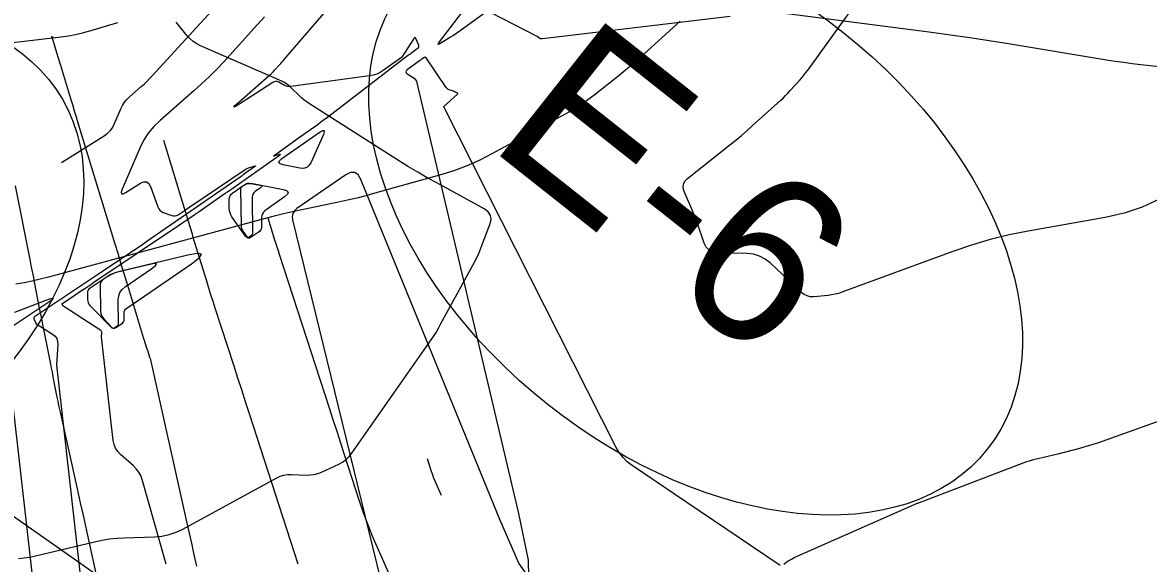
# Model space of a CAD drawing. Extents: x 1005228 to 1008882, y 1883389 to 1885754.
# Drawn here: x 1008077.87 to 1008119.34, y 1884530.66 to 1884550.58 of the extents above; entities that cross this region are included whole.
import ezdxf

# ---------------------------------------------------------------- set-up
doc = ezdxf.new("R2010")
doc.units = 0
for name, color, linetype in [('ATDIMS', 7, 'Continuous'), ('C-ANNO-NOTE', 7, 'Continuous'), ('R_Erosion', 7, 'Continuous'), ('S_BRIDGE', 7, 'Continuous'), ('TSOBSTACLE', 7, 'Continuous')]:
    doc.layers.add(name, color=color, linetype=linetype)

msp = doc.modelspace()

# ---------------------------------------------------------------- linework, layer by layer
at = {"layer": 'ATDIMS'}
msp.add_lwpolyline([(1008078.996, 1884550.038), (1008078.956, 1884550.06), (1008078.951, 1884550.062), (1008078.947, 1884550.061), (1008078.946, 1884550.058), (1008078.947, 1884550.052), (1008079.159, 1884549.359), (1008079.195, 1884549.241), (1008079.231, 1884549.123), (1008079.267, 1884549.006), (1008079.303, 1884548.888), (1008079.64, 1884547.782), (1008079.708, 1884547.559), (1008079.776, 1884547.335), (1008079.845, 1884547.112), (1008079.913, 1884546.888), (1008081.272, 1884542.433), (1008081.379, 1884542.081), (1008081.486, 1884541.73), (1008081.593, 1884541.378), (1008081.7, 1884541.026), (1008082.332, 1884538.947), (1008082.351, 1884538.883), (1008082.37, 1884538.82), (1008082.375, 1884538.804), (1008082.38, 1884538.788), (1008082.385, 1884538.772), (1008082.39, 1884538.756), (1008082.444, 1884538.593), (1008082.462, 1884538.537), (1008082.471, 1884538.509), (1008082.552, 1884538.256), (1008082.568, 1884538.205), (1008082.583, 1884538.153), (1008082.597, 1884538.101), (1008082.609, 1884538.048), (1008083.904, 1884532.246), (1008083.998, 1884531.824), (1008084.092, 1884531.401), (1008084.185, 1884530.978), (1008084.279, 1884530.555)], dxfattribs=at)
at = {"layer": 'C-ANNO-NOTE'}
for points in [[(1008119.746, 1884544.08), (1008119.105, 1884543.785), (1008118.437, 1884543.558), (1008117.741, 1884543.399), (1008114.907, 1884542.897), (1008114.203, 1884542.756), (1008113.507, 1884542.584), (1008112.819, 1884542.382), (1008112.139, 1884542.15), (1008108.048, 1884540.647), (1008107.923, 1884540.605), (1008107.797, 1884540.572), (1008107.668, 1884540.548), (1008107.537, 1884540.531), (1008107.011, 1884540.482), (1008106.884, 1884540.483), (1008106.766, 1884540.509), (1008106.656, 1884540.561), (1008106.556, 1884540.639), (1008105.405, 1884541.724), (1008105.219, 1884541.871), (1008105.017, 1884541.978), (1008104.798, 1884542.044), (1008104.562, 1884542.07), (1008103.47, 1884542.097), (1008103.301, 1884542.123), (1008103.162, 1884542.191), (1008103.054, 1884542.302), (1008102.977, 1884542.456), (1008102.712, 1884543.214), (1008102.66, 1884543.36), (1008102.605, 1884543.504), (1008102.548, 1884543.648), (1008102.488, 1884543.791), (1008102.245, 1884544.361), (1008102.207, 1884544.497), (1008102.214, 1884544.622), (1008102.267, 1884544.736), (1008102.366, 1884544.838), (1008103.926, 1884546.076), (1008104.139, 1884546.248), (1008104.349, 1884546.423), (1008104.556, 1884546.602), (1008104.76, 1884546.783), (1008105.788, 1884547.715), (1008105.881, 1884547.801), (1008105.971, 1884547.889), (1008106.059, 1884547.98), (1008106.145, 1884548.073), (1008106.483, 1884548.449), (1008106.567, 1884548.544), (1008106.647, 1884548.641), (1008106.725, 1884548.741), (1008106.801, 1884548.842), (1008115.24, 1884560.553)], [(1008102.092, 1884550.626), (1008100.633, 1884549.304), (1008100.425, 1884549.119), (1008100.215, 1884548.938), (1008100.002, 1884548.76), (1008099.786, 1884548.586), (1008098.915, 1884547.896), (1008098.694, 1884547.729), (1008098.466, 1884547.571), (1008098.232, 1884547.424), (1008097.992, 1884547.286), (1008095.162, 1884545.742), (1008094.694, 1884545.504), (1008094.215, 1884545.293), (1008093.725, 1884545.11), (1008093.224, 1884544.955), (1008090.849, 1884544.291), (1008090.515, 1884544.201), (1008090.18, 1884544.117), (1008089.844, 1884544.038), (1008089.506, 1884543.965), (1008088.153, 1884543.685), (1008087.815, 1884543.612), (1008087.478, 1884543.535), (1008087.143, 1884543.452), (1008086.809, 1884543.364), (1008078.824, 1884541.205), (1008078.528, 1884541.129), (1008078.23, 1884541.06), (1008077.93, 1884540.998), (1008077.629, 1884540.943)], [(1008077.502, 1884532.423), (1008087.661, 1884525.295)]]:
    msp.add_lwpolyline(points, dxfattribs=at)
at = {"layer": 'R_Erosion'}
for centre, major_axis in [((1008102.66, 1884543.36), (10.743, -8.498)), ((1008067.488, 1884540.888), (11.853, 6.865))]:
    msp.add_ellipse(centre, major_axis=major_axis, ratio=0.638788, dxfattribs=at)
at = {"layer": 'S_BRIDGE'}
msp.add_lwpolyline([(1008075.201, 1884549.574), (1008079.295, 1884550.057), (1008079.561, 1884550.095), (1008079.825, 1884550.143), (1008080.087, 1884550.204), (1008080.346, 1884550.275), (1008081.378, 1884550.585)], dxfattribs=at)
at = {"layer": 'TSOBSTACLE'}
for points in [[(1008079.303, 1884545.43), (1008080.876, 1884546.404), (1008080.995, 1884546.49), (1008081.097, 1884546.591), (1008081.181, 1884546.707), (1008081.249, 1884546.837), (1008081.493, 1884547.404), (1008081.555, 1884547.529), (1008081.63, 1884547.645), (1008081.718, 1884547.752), (1008081.818, 1884547.85), (1008082.245, 1884548.222), (1008082.351, 1884548.316), (1008082.453, 1884548.413), (1008082.553, 1884548.514), (1008082.65, 1884548.617), (1008086.34, 1884552.664)], [(1008083.164, 1884530.625), (1008082.277, 1884533.746), (1008082.225, 1884533.891), (1008082.154, 1884534.025), (1008082.064, 1884534.146), (1008081.956, 1884534.256), (1008081.485, 1884534.671), (1008081.38, 1884534.781), (1008081.299, 1884534.904), (1008081.244, 1884535.041), (1008081.214, 1884535.19), (1008080.783, 1884539.006), (1008080.783, 1884539.009), (1008080.793, 1884539.159), (1008080.792, 1884539.183), (1008080.785, 1884539.203), (1008080.772, 1884539.221), (1008080.754, 1884539.236), (1008079.357, 1884540.144), (1008079.355, 1884540.145), (1008079.332, 1884540.205), (1008079.329, 1884540.214), (1008079.33, 1884540.222), (1008079.334, 1884540.229), (1008079.341, 1884540.235), (1008080.049, 1884540.708), (1008080.163, 1884540.784), (1008080.276, 1884540.86), (1008080.389, 1884540.936), (1008080.503, 1884541.012), (1008083.623, 1884543.109), (1008083.813, 1884543.236), (1008084.001, 1884543.365), (1008084.19, 1884543.494), (1008084.378, 1884543.624), (1008085.341, 1884544.293), (1008085.422, 1884544.349), (1008085.503, 1884544.405), (1008085.584, 1884544.462), (1008085.665, 1884544.519), (1008087.338, 1884545.695), (1008087.363, 1884545.714), (1008087.369, 1884545.725), (1008087.357, 1884545.726), (1008087.327, 1884545.719), (1008087.168, 1884545.671), (1008087.138, 1884545.663), (1008087.126, 1884545.665), (1008087.132, 1884545.676), (1008087.156, 1884545.695), (1008087.894, 1884546.23), (1008087.991, 1884546.3), (1008088.087, 1884546.369), (1008088.184, 1884546.438), (1008088.281, 1884546.507), (1008088.67, 1884546.782), (1008088.767, 1884546.851), (1008088.863, 1884546.922), (1008088.959, 1884546.993), (1008089.054, 1884547.065), (1008092.056, 1884549.363), (1008092.093, 1884549.391), (1008092.131, 1884549.419), (1008092.168, 1884549.447), (1008092.205, 1884549.475), (1008092.46, 1884549.665), (1008092.465, 1884549.67), (1008092.468, 1884549.674), (1008092.469, 1884549.679), (1008092.47, 1884549.685), (1008092.466, 1884549.736), (1008092.465, 1884549.742), (1008092.464, 1884549.747), (1008092.457, 1884549.762), (1008092.456, 1884549.768), (1008092.359, 1884549.992), (1008092.342, 1884550.02), (1008092.323, 1884550.031), (1008092.303, 1884550.023), (1008092.282, 1884549.998), (1008091.843, 1884549.304), (1008091.84, 1884549.3), (1008091.838, 1884549.298), (1008091.835, 1884549.295), (1008091.832, 1884549.293), (1008091.158, 1884548.814), (1008091.041, 1884548.741), (1008090.919, 1884548.684), (1008090.79, 1884548.642), (1008090.655, 1884548.616), (1008087.756, 1884548.226), (1008087.696, 1884548.223), (1008087.637, 1884548.228), (1008087.58, 1884548.243), (1008087.525, 1884548.268), (1008087.306, 1884548.383), (1008087.252, 1884548.404), (1008087.198, 1884548.41), (1008087.146, 1884548.4), (1008087.093, 1884548.374), (1008085.88, 1884547.593), (1008085.712, 1884547.49), (1008085.649, 1884547.466), (1008085.689, 1884547.52), (1008085.834, 1884547.653), (1008086.967, 1884548.638), (1008087.017, 1884548.683), (1008087.065, 1884548.729), (1008087.112, 1884548.776), (1008087.157, 1884548.824), (1008087.337, 1884549.021), (1008087.382, 1884549.071), (1008087.426, 1884549.121), (1008087.47, 1884549.171), (1008087.513, 1884549.221), (1008089.886, 1884551.994)], [(1008086.784, 1884550.786), (1008086.532, 1884550.506), (1008085.281, 1884549.134), (1008085.018, 1884548.854), (1008084.748, 1884548.583), (1008084.47, 1884548.319), (1008084.184, 1884548.063), (1008082.937, 1884546.977), (1008082.706, 1884546.753), (1008082.505, 1884546.507), (1008082.332, 1884546.241), (1008082.189, 1884545.953), (1008081.543, 1884544.449), (1008081.505, 1884544.333), (1008081.516, 1884544.274), (1008081.576, 1884544.273), (1008081.684, 1884544.328), (1008082.216, 1884544.664), (1008082.339, 1884544.719), (1008082.442, 1884544.716), (1008082.525, 1884544.655), (1008082.588, 1884544.536), (1008082.855, 1884543.791), (1008082.887, 1884543.723), (1008082.931, 1884543.667), (1008082.987, 1884543.622), (1008083.054, 1884543.589), (1008083.374, 1884543.471), (1008083.434, 1884543.456), (1008083.492, 1884543.456), (1008083.549, 1884543.47), (1008083.604, 1884543.499), (1008083.82, 1884543.643), (1008083.874, 1884543.679), (1008083.928, 1884543.715), (1008083.982, 1884543.751), (1008084.036, 1884543.788), (1008086.068, 1884545.163), (1008086.107, 1884545.187), (1008086.148, 1884545.208), (1008086.189, 1884545.226), (1008086.233, 1884545.241), (1008086.409, 1884545.294), (1008086.443, 1884545.303), (1008086.456, 1884545.301), (1008086.449, 1884545.289), (1008086.422, 1884545.268), (1008086.011, 1884544.979), (1008085.989, 1884544.964), (1008085.966, 1884544.948), (1008085.944, 1884544.932), (1008085.921, 1884544.916), (1008082.774, 1884542.732), (1008082.616, 1884542.622), (1008082.457, 1884542.513), (1008082.298, 1884542.405), (1008082.139, 1884542.298), (1008080.873, 1884541.447), (1008080.821, 1884541.413), (1008080.77, 1884541.378), (1008080.719, 1884541.344), (1008080.667, 1884541.31), (1008078.319, 1884539.74), (1008078.301, 1884539.724), (1008078.291, 1884539.706), (1008078.289, 1884539.685), (1008078.295, 1884539.662), (1008078.357, 1884539.506), (1008078.36, 1884539.502), (1008078.361, 1884539.501), (1008078.98, 1884539.099), (1008079.07, 1884539.025), (1008079.132, 1884538.937), (1008079.166, 1884538.834), (1008079.172, 1884538.718), (1008079.124, 1884537.967), (1008079.124, 1884537.961), (1008081.251, 1884519.128)], [(1008094.966, 1884550.985), (1008093.985, 1884550.272), (1008093.899, 1884550.211), (1008093.813, 1884550.152), (1008093.726, 1884550.094), (1008093.637, 1884550.038), (1008093.282, 1884549.817), (1008093.212, 1884549.779), (1008093.18, 1884549.775), (1008093.187, 1884549.806), (1008093.232, 1884549.872), (1008094.04, 1884550.922)], [(1008103.93, 1884550.8), (1008097.02, 1884549.981), (1008097.012, 1884549.98), (1008097.004, 1884549.98), (1008096.996, 1884549.98), (1008096.989, 1884549.98), (1008096.957, 1884549.984), (1008096.95, 1884549.985), (1008096.942, 1884549.987), (1008096.935, 1884549.99), (1008096.928, 1884549.994), (1008096.824, 1884550.063), (1008096.824, 1884550.064), (1008096.827, 1884550.068), (1008096.827, 1884550.069), (1008095.083, 1884550.96)], [(1008120.323, 1884548.886), (1008119.057, 1884549.026), (1008118.741, 1884549.064), (1008118.425, 1884549.105), (1008118.11, 1884549.151), (1008117.796, 1884549.2), (1008114.18, 1884549.798), (1008113.472, 1884549.911), (1008112.763, 1884550.019), (1008112.053, 1884550.12), (1008111.343, 1884550.216), (1008106.028, 1884550.905)], [(1008077.724, 1884530.835), (1008078.145, 1884530.894), (1008078.563, 1884530.982), (1008080.521, 1884531.458), (1008080.793, 1884531.516), (1008081.066, 1884531.561), (1008081.341, 1884531.591), (1008081.619, 1884531.606), (1008082.732, 1884531.64), (1008083.006, 1884531.664), (1008083.271, 1884531.719), (1008083.528, 1884531.806), (1008083.777, 1884531.923), (1008087.238, 1884533.812), (1008087.365, 1884533.871), (1008087.496, 1884533.911), (1008087.632, 1884533.933), (1008087.772, 1884533.937), (1008088.34, 1884533.913), (1008088.48, 1884533.915), (1008088.618, 1884533.934), (1008088.752, 1884533.968), (1008088.882, 1884534.02), (1008089.519, 1884534.313), (1008089.661, 1884534.39), (1008089.79, 1884534.483), (1008089.905, 1884534.593), (1008090.006, 1884534.72), (1008093.014, 1884539.021), (1008093.038, 1884539.057), (1008093.062, 1884539.093), (1008093.084, 1884539.13), (1008093.105, 1884539.168), (1008093.188, 1884539.319), (1008093.23, 1884539.394), (1008093.271, 1884539.47), (1008094.45, 1884541.622), (1008094.546, 1884541.804), (1008094.635, 1884541.99), (1008094.718, 1884542.178), (1008094.794, 1884542.369), (1008095.087, 1884543.14), (1008095.128, 1884543.321), (1008095.106, 1884543.478), (1008095.02, 1884543.612), (1008094.871, 1884543.723), (1008093.129, 1884544.671), (1008092.78, 1884544.865), (1008092.435, 1884545.064), (1008092.093, 1884545.27), (1008091.754, 1884545.481), (1008088.405, 1884547.61), (1008088.317, 1884547.669), (1008088.232, 1884547.734), (1008088.151, 1884547.802), (1008088.074, 1884547.876), (1008087.772, 1884548.179), (1008087.694, 1884548.251), (1008087.61, 1884548.314), (1008087.521, 1884548.369), (1008087.425, 1884548.416), (1008084.43, 1884549.724), (1008084.29, 1884549.795), (1008084.161, 1884549.881), (1008084.043, 1884549.982), (1008083.936, 1884550.097), (1008083.53, 1884550.589)], [(1008105.779, 1884530.585), (1008101.846, 1884533.237), (1008101.655, 1884533.366), (1008101.465, 1884533.494), (1008101.275, 1884533.623), (1008101.085, 1884533.751), (1008100.324, 1884534.266), (1008100.145, 1884534.404), (1008099.987, 1884534.561), (1008099.851, 1884534.738), (1008099.736, 1884534.933), (1008093.398, 1884547.456), (1008093.396, 1884547.461), (1008093.394, 1884547.467), (1008093.392, 1884547.477), (1008093.391, 1884547.48), (1008093.392, 1884547.482), (1008093.393, 1884547.485), (1008093.394, 1884547.487), (1008093.893, 1884547.94), (1008093.903, 1884547.952), (1008093.905, 1884547.963), (1008093.9, 1884547.974), (1008093.887, 1884547.983), (1008093.819, 1884548.018), (1008093.802, 1884548.026), (1008093.784, 1884548.034), (1008093.766, 1884548.041), (1008093.749, 1884548.048), (1008093.585, 1884548.104), (1008093.553, 1884548.117), (1008093.525, 1884548.135), (1008093.5, 1884548.158), (1008093.479, 1884548.185), (1008092.734, 1884549.279), (1008092.719, 1884549.296), (1008092.702, 1884549.304), (1008092.684, 1884549.303), (1008092.664, 1884549.292), (1008092.58, 1884549.234), (1008092.559, 1884549.219), (1008092.538, 1884549.204), (1008092.518, 1884549.189), (1008092.497, 1884549.174), (1008092.036, 1884548.839), (1008091.997, 1884548.802), (1008091.985, 1884548.765), (1008092, 1884548.73), (1008092.041, 1884548.695), (1008092.259, 1884548.558), (1008092.308, 1884548.521), (1008092.347, 1884548.476), (1008092.377, 1884548.424), (1008092.397, 1884548.365), (1008096.139, 1884532.494), (1008096.497, 1884530.776), (1008096.501, 1884530.167), (1008096.151, 1884530.666), (1008095.447, 1884532.272), (1008090.333, 1884544.805), (1008090.232, 1884544.977), (1008090.106, 1884545.062), (1008089.953, 1884545.06), (1008089.775, 1884544.971), (1008087.975, 1884543.726), (1008087.884, 1884543.644), (1008087.828, 1884543.549), (1008087.807, 1884543.441), (1008087.821, 1884543.319), (1008091.325, 1884528.959)], [(1008088.022, 1884530.63), (1008086.231, 1884536.172), (1008086.089, 1884536.61), (1008085.947, 1884537.048), (1008085.805, 1884537.486), (1008085.663, 1884537.924), (1008084.97, 1884540.055), (1008084.89, 1884540.303), (1008084.811, 1884540.551), (1008084.734, 1884540.8), (1008084.657, 1884541.049), (1008084.272, 1884542.306), (1008084.236, 1884542.425), (1008084.2, 1884542.544), (1008084.163, 1884542.663), (1008084.127, 1884542.782), (1008083.983, 1884543.258), (1008083.946, 1884543.377), (1008083.91, 1884543.496), (1008083.874, 1884543.615), (1008083.838, 1884543.734), (1008083.076, 1884546.231)], [(1008077.601, 1884544.57), (1008078.139, 1884541.857), (1008078.184, 1884541.633), (1008078.228, 1884541.408), (1008078.272, 1884541.184), (1008078.316, 1884540.959), (1008078.492, 1884540.061), (1008078.536, 1884539.836), (1008078.58, 1884539.612), (1008078.625, 1884539.387), (1008078.669, 1884539.163), (1008078.898, 1884538.003), (1008078.929, 1884537.851), (1008078.959, 1884537.698), (1008078.989, 1884537.546), (1008079.019, 1884537.394), (1008079.138, 1884536.784), (1008079.169, 1884536.631), (1008079.2, 1884536.479), (1008079.233, 1884536.327), (1008079.266, 1884536.175), (1008079.885, 1884533.402), (1008079.999, 1884532.889), (1008080.113, 1884532.376), (1008080.226, 1884531.863), (1008080.339, 1884531.35), (1008081.498, 1884526.074)], [(1008086.911, 1884543.384), (1008087.156, 1884542.581), (1008087.198, 1884542.447), (1008087.239, 1884542.314), (1008087.282, 1884542.18), (1008087.325, 1884542.047), (1008089.164, 1884536.388), (1008089.303, 1884535.959), (1008089.442, 1884535.531), (1008089.581, 1884535.103), (1008089.72, 1884534.674), (1008090.274, 1884532.96), (1008090.418, 1884532.533), (1008090.573, 1884532.111), (1008090.739, 1884531.693), (1008090.917, 1884531.28), (1008093.417, 1884525.662)], [(1008077.586, 1884539.916), (1008078.706, 1884540.346), (1008078.92, 1884540.419), (1008079.001, 1884540.424), (1008078.951, 1884540.36), (1008078.767, 1884540.228), (1008077.298, 1884539.246)], [(1008077.465, 1884536.917), (1008078.333, 1884529.235)], [(1008120.61, 1884536.221), (1008117.455, 1884535.092), (1008117.292, 1884535.036), (1008117.127, 1884534.984), (1008116.962, 1884534.935), (1008116.795, 1884534.89), (1008115.999, 1884534.686), (1008115.894, 1884534.66), (1008115.789, 1884534.634), (1008115.684, 1884534.608), (1008115.579, 1884534.583), (1008115.157, 1884534.485), (1008115.052, 1884534.458), (1008114.949, 1884534.429), (1008114.846, 1884534.395), (1008114.744, 1884534.358), (1008110.834, 1884532.864)], [(1008092.772, 1884534.523), (1008092.924, 1884534.056), (1008092.944, 1884533.994), (1008092.978, 1884533.89), (1008092.985, 1884533.869), (1008092.993, 1884533.848), (1008093.001, 1884533.828), (1008093.009, 1884533.808), (1008093.295, 1884533.166)], [(1008105.905, 1884530.629), (1008105.995, 1884530.699), (1008106.09, 1884530.763), (1008106.188, 1884530.82), (1008106.291, 1884530.87), (1008110.856, 1884532.889)]]:
    msp.add_lwpolyline(points, dxfattribs=at)
for points in [[(1008088.979, 1884546.609), (1008088.987, 1884546.56), (1008088.952, 1884546.459), (1008088.508, 1884545.441), (1008088.435, 1884545.322), (1008088.34, 1884545.245), (1008088.223, 1884545.211), (1008088.084, 1884545.22), (1008087.473, 1884545.343), (1008087.361, 1884545.379), (1008087.316, 1884545.429), (1008087.337, 1884545.493), (1008087.426, 1884545.571), (1008088.837, 1884546.554), (1008088.929, 1884546.608)], [(1008085.514, 1884543.571), (1008085.496, 1884543.648), (1008085.489, 1884543.728), (1008085.483, 1884544.056), (1008085.491, 1884544.134), (1008085.515, 1884544.203), (1008085.557, 1884544.263), (1008085.615, 1884544.314), (1008085.983, 1884544.57), (1008086.068, 1884544.619), (1008086.158, 1884544.648), (1008086.252, 1884544.658), (1008086.35, 1884544.649), (1008087.466, 1884544.437), (1008087.598, 1884544.396), (1008087.652, 1884544.337), (1008087.628, 1884544.261), (1008087.525, 1884544.167), (1008086.801, 1884543.647), (1008086.745, 1884543.597), (1008086.706, 1884543.538), (1008086.682, 1884543.472), (1008086.674, 1884543.398), (1008086.676, 1884543.078), (1008086.669, 1884543.006), (1008086.645, 1884542.943), (1008086.606, 1884542.888), (1008086.551, 1884542.842), (1008086.298, 1884542.673), (1008086.237, 1884542.644), (1008086.181, 1884542.641), (1008086.13, 1884542.665), (1008086.084, 1884542.714), (1008085.585, 1884543.429), (1008085.544, 1884543.498)], [(1008085.952, 1884542.985), (1008085.941, 1884543.033), (1008085.936, 1884543.082), (1008085.914, 1884544.443), (1008085.918, 1884544.477), (1008085.928, 1884544.508), (1008085.947, 1884544.534), (1008085.973, 1884544.557), (1008086.091, 1884544.639), (1008086.121, 1884544.656), (1008086.153, 1884544.667), (1008086.186, 1884544.67), (1008086.221, 1884544.667), (1008086.615, 1884544.592), (1008086.662, 1884544.577), (1008086.681, 1884544.556), (1008086.673, 1884544.53), (1008086.637, 1884544.497), (1008086.436, 1884544.352), (1008086.392, 1884544.313), (1008086.361, 1884544.267), (1008086.342, 1884544.215), (1008086.336, 1884544.156), (1008086.344, 1884542.814), (1008086.341, 1884542.79), (1008086.333, 1884542.768), (1008086.32, 1884542.749), (1008086.301, 1884542.733), (1008086.214, 1884542.676), (1008086.193, 1884542.666), (1008086.174, 1884542.665), (1008086.157, 1884542.673), (1008086.141, 1884542.689), (1008085.996, 1884542.897), (1008085.97, 1884542.94)], [(1008081.594, 1884539.559), (1008081.612, 1884539.606), (1008081.617, 1884539.659), (1008081.616, 1884539.885), (1008081.622, 1884539.938), (1008081.639, 1884539.985), (1008081.668, 1884540.026), (1008081.709, 1884540.061), (1008084.101, 1884541.699), (1008084.387, 1884541.921), (1008084.459, 1884542.047), (1008084.317, 1884542.078), (1008083.961, 1884542.014), (1008081.454, 1884541.411), (1008081.321, 1884541.373), (1008081.193, 1884541.324), (1008081.071, 1884541.263), (1008080.952, 1884541.192), (1008080.359, 1884540.796), (1008080.315, 1884540.759), (1008080.284, 1884540.716), (1008080.267, 1884540.666), (1008080.261, 1884540.609), (1008080.266, 1884540.37), (1008080.272, 1884540.312), (1008080.289, 1884540.259), (1008080.315, 1884540.209), (1008080.352, 1884540.164), (1008081.119, 1884539.367), (1008081.163, 1884539.333), (1008081.209, 1884539.318), (1008081.257, 1884539.322), (1008081.308, 1884539.346), (1008081.523, 1884539.485), (1008081.565, 1884539.518)], [(1008081.392, 1884539.445), (1008081.402, 1884539.47), (1008081.405, 1884539.498), (1008081.4, 1884540.364), (1008081.415, 1884540.509), (1008081.462, 1884540.638), (1008081.541, 1884540.751), (1008081.652, 1884540.846), (1008082.631, 1884541.516), (1008082.773, 1884541.626), (1008082.809, 1884541.689), (1008082.738, 1884541.705), (1008082.562, 1884541.673), (1008081.318, 1884541.373), (1008081.252, 1884541.355), (1008081.189, 1884541.33), (1008081.128, 1884541.3), (1008081.069, 1884541.265), (1008080.84, 1884541.112), (1008080.79, 1884541.07), (1008080.754, 1884541.02), (1008080.734, 1884540.962), (1008080.728, 1884540.897), (1008080.747, 1884539.944), (1008080.755, 1884539.865), (1008080.777, 1884539.792), (1008080.813, 1884539.724), (1008080.863, 1884539.662), (1008081.163, 1884539.352), (1008081.184, 1884539.335), (1008081.207, 1884539.327), (1008081.23, 1884539.329), (1008081.255, 1884539.341), (1008081.355, 1884539.406), (1008081.377, 1884539.424)]]:
    msp.add_lwpolyline(points, close=True, dxfattribs=at)

# ---------------------------------------------------------------- texts
at = {"layer": 'R_Erosion'}
msp.add_text('E-6', height=6.2498, rotation=321.6555, dxfattribs=at).set_placement((1008094.923, 1884546.082))

doc.saveas('drawing.dxf')
